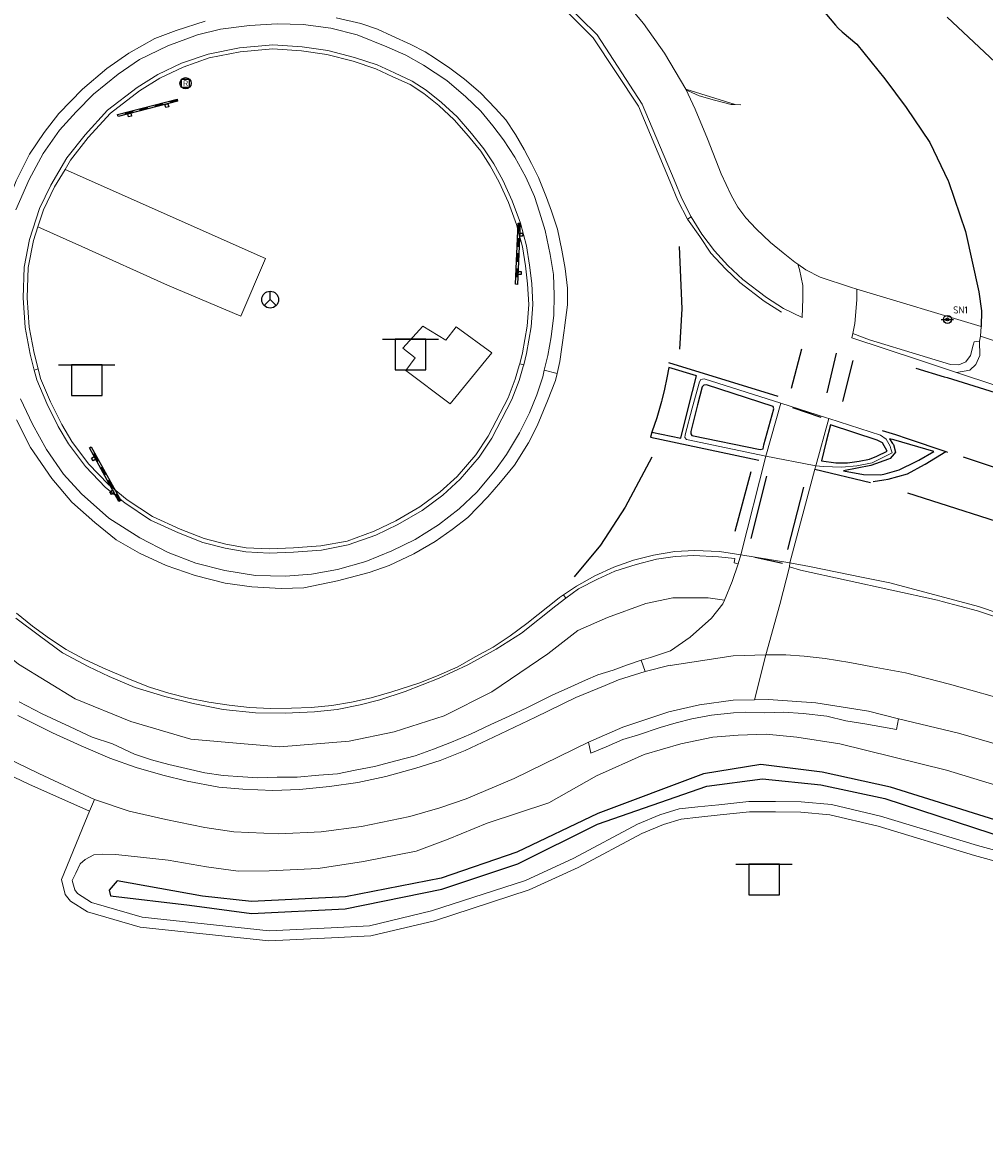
# Model space of a CAD drawing. Header units: metres. Extents: x 169249 to 194689, y 406250 to 412203.
# Tile 413 of 442: x 192797 to 192844, y 411986 to 412041. Entities that reach past the tile are written whole.
import ezdxf
from ezdxf.enums import TextEntityAlignment as Align

# ---------------------------------------------------------------- set-up
doc = ezdxf.new("R2010")
doc.units = ezdxf.units.M
doc.layers.get('0').update_dxf_attribs({"linetype": 'CONTINUOUS'})
for name, color, linetype, lineweight in [('BGT_NLCS_N264$0$B-WE-OG-TOPOGRAFIE_CULTUURSCHEIDING-G', 252, 'CONTINUOUS', 18), ('BGT_NLCS_N264$0$B-WE-OG-TOPOGRAFIE_TERREIN_GROEN-GV', 252, 'CONTINUOUS', 18), ('BGT_NLCS_N264$0$B-WE-OG-TOPOGRAFIE_WATER-GV', 252, 'CONTINUOUS', 18), ('BGT_NLCS_N264$0$B-WE-OG-TOPOGRAFIE_WEG_BERM-GV', 252, 'CONTINUOUS', 18), ('BGT_NLCS_N264$0$B-WE-OG-TOPOGRAFIE_WEG_RIJWEG-GV', 252, 'CONTINUOUS', 18), ('BGT_NLCS_N264$0$B-WE-OG-TOPOGRAFIE_WEG_RIJWIELPAD-GV', 252, 'CONTINUOUS', 18), ('BGT_NLCS_N264$0$B-WE-VW-BEWEGWIJZERING_DRAAGCONSTRUCTIE-S', 252, 'CONTINUOUS', 25), ('BGT_NLCS_N264$0$B-WE-VW-VERKEERSTEKEN_BORD-S', 252, 'CONTINUOUS', 25), ('X-XX-AL-REFERENTIE-G', 7, 'CONTINUOUS', 18)]:
    doc.layers.add(name, color=color, linetype=linetype, lineweight=lineweight)
for name, color, linetype in [('BGT_NLCS_N264$0$B-WE-OG-TOPOGRAFIE_WATER_SLOOT-GV', 252, 'CONTINUOUS'), ('BGT_NLCS_N264$0$B-WE-OG-TOPOGRAFIE_WEG_RIJWEG-G', 252, 'CONTINUOUS'), ('BGT_NLCS_N264$0$B-WE-OG-TOPOGRAFIE_WEG_VERKEERSEILAND-GV', 252, 'CONTINUOUS'), ('BGT_NLCS_N264$0$B-WE-VW-MARKERING-G', 252, 'CONTINUOUS')]:
    doc.layers.add(name, color=color, linetype=linetype)
doc.styles.add('BGT_NLCS_N264$0$NLCS-ISO', font='NLCS-ISO.ttf')

# ---------------------------------------------------------------- blocks, each defined once
blk = doc.blocks.new('BGT_NLCS_N264$0$SVW-VERKEERSTEKEN_BORD_ANWB-SO')
blk.add_line((-1.375, 0), (1.375, 0))
at = {"flags": 128}
blk.add_lwpolyline([(-0.75, 0), (-0.75, -1.5), (0.75, -1.5), (0.75, 0)], close=True, dxfattribs=at)
blk = doc.blocks.new('BGT_NLCS_N264$0$SIE-WEG_STRAATNAAMBORD_PAAL-SO')
blk.add_line((-0.3, 0), (0.3, 0))
for radius in [0.2, 0.0745]:
    blk.add_circle((0, 0), radius)
at = {"style": 'BGT_NLCS_N264$0$NLCS-ISO'}
blk.add_attdef('STRAATNAAMBORD', (0.278, 0.289), '', height=0.35, dxfattribs=at)
blk = doc.blocks.new('BGT_NLCS_N264$0$SIE-WEG_SCHRIKHEK')
for points in [[(-1.125, 0), (-1.125, 0.1), (-1.5, 0.1), (-1.5, 0)], [(-0.375, 0), (-0.375, 0.1), (-0.75, 0.1), (-0.75, 0)], [(0.375, 0.1), (0, 0.1), (0, 0), (0.375, 0)], [(1.125, 0), (1.125, 0.1), (0.75, 0.1), (0.75, 0)]]:
    blk.add_hatch(color=0).paths.add_polyline_path(points)
at = {"color": 0}
for p, q in [((-1.125, 0), (-1.125, 0.1)), ((-0.75, 0), (-0.75, 0.1)), ((-0.375, 0), (-0.375, 0.1)), ((0, 0.1), (0, 0)), ((0.375, 0.1), (0.375, 0)), ((0.75, 0.1), (0.75, 0)), ((1.125, 0.1), (1.125, 0))]:
    blk.add_line(p, q, dxfattribs=at)
at = {"flags": 128}
for points in [[(-1.5, 0.1), (1.5, 0.1), (1.5, 0), (-1.5, 0)], [(-1.0125, 0.1), (-1.0125, 0.25), (-0.8625, 0.25), (-0.8625, 0.1)], [(0.8625, 0.1), (0.8625, 0.25), (1.0125, 0.25), (1.0125, 0.1)]]:
    blk.add_lwpolyline(points, close=True, dxfattribs=at)
blk = doc.blocks.new('BGT_NLCS_N264$0$SIE-WEG_WEGWIJZER-SO')
for q in [(-0.292, -0.292), (0, 0.412), (0.292, -0.292)]:
    blk.add_line((0, 0), q)
blk.add_circle((0, 0), 0.413)
blk = doc.blocks.new('BGT_NLCS_N264$0$SIE-WEG_RECLAMEZUIL-SO')
for p, q in [((-0.194425, 0.194425), (0.194425, 0.194425)), ((-0.194425, -0.194425), (-0.194425, 0.194425)), ((0.194425, -0.194425), (0.194425, 0.194425)), ((-0.194425, -0.194425), (0.194425, -0.194425))]:
    blk.add_line(p, q)
blk.add_circle((0, 0), 0.275)
at = {"style": 'BGT_NLCS_N264$0$NLCS-ISO'}
blk.add_text('R', height=0.275, dxfattribs=at).set_placement((0, 0), align=Align.MIDDLE_CENTER)
blk = doc.blocks.new('BGT_NLCS_N264')
at = {"layer": 'BGT_NLCS_N264$0$B-WE-OG-TOPOGRAFIE_CULTUURSCHEIDING-G'}
blk.add_line((192831.809, 412037.085, 13.33), (192832.077, 412037.075, 13.323), dxfattribs=at)
blk.add_polyline3d([(192829.394, 412037.849, 13.558), (192829.495, 412037.76, 13.55), (192830.045, 412037.514, 13.512), (192830.793, 412037.299, 13.458), (192831.602, 412037.092, 13.336), (192831.809, 412037.085, 13.33)], dxfattribs=at)
at = {"layer": 'BGT_NLCS_N264$0$B-WE-OG-TOPOGRAFIE_TERREIN_GROEN-GV'}
blk.add_line((192799.984, 412001.946, 13.407), (192800.217, 412002.509, 13.436), dxfattribs=at)
for points in [[(192800.217, 412002.509, 13.436), (192797.25, 412003.83, 13.439), (192794.352, 412005.204, 13.423), (192792.131, 412006.214, 13.405), (192790.222, 412006.859, 13.391), (192788.521, 412007.262, 13.377), (192786.649, 412007.492, 13.35), (192784.693, 412007.533, 13.309), (192783.273, 412007.474, 13.228), (192781.998, 412007.342, 13.214)], [(192847.444, 411999.267, 13.202), (192843.516, 412000.34, 13.169), (192838.791, 412001.778, 13.172), (192836.429, 412002.332, 13.157), (192835.013, 412002.463, 13.163), (192833.77, 412002.475, 13.187), (192832.503, 412002.482, 13.202), (192831.06, 412002.325, 13.19), (192830.031, 412002.218, 13.202), (192829.166, 412002.123, 13.202), (192828.29, 412001.854, 13.202), (192827.234, 412001.415, 13.202), (192824.123, 411999.75, 13.202), (192821.719, 411998.654, 13.133), (192817.086, 411997.147, 13.154), (192813.984, 411996.401, 13.16), (192812.056, 411996.305, 13.136), (192808.993, 411996.157, 13.13), (192802.698, 411996.829, 13.181), (192800.109, 411997.584, 13.172), (192799.274, 411998.103, 13.214), (192799.028, 411998.437, 13.226), (192798.837, 411999.168, 13.265), (192799.984, 412001.946, 13.407)]]:
    blk.add_polyline3d(points, dxfattribs=at)
at = {"layer": 'BGT_NLCS_N264$0$B-WE-OG-TOPOGRAFIE_WATER-GV'}
for points in [[(192813.912, 411996.898, 13.16), (192816.95, 411997.628, 13.154), (192821.537, 411999.121, 13.133), (192823.901, 412000.199, 13.202), (192827.02, 412001.867, 13.202), (192828.12, 412002.325, 13.202), (192829.065, 412002.615, 13.202), (192829.978, 412002.715, 13.202), (192831.007, 412002.822, 13.19), (192832.477, 412002.982, 13.202), (192833.774, 412002.975, 13.187), (192835.038, 412002.962, 13.163), (192836.51, 412002.827, 13.157), (192838.921, 412002.261, 13.172), (192843.654, 412000.82, 13.169), (192847.598, 411999.744, 13.202), (192851.296, 411998.364, 13.157), (192856.513, 411995.973, 13.184), (192864.899, 411991.881, 13.217), (192871.866, 411987.894, 13.079), (192889.825, 411975.67, 13.064)], [(192848.028, 412002.719, 13.271), (192842.146, 412004.513, 13.328), (192836.93, 412005.797, 13.352), (192834.812, 412006.136, 13.373), (192833.316, 412006.274, 13.403), (192831.951, 412006.223, 13.406), (192830.714, 412006.131, 13.418), (192829.143, 412005.8, 13.442), (192827.344, 412005.277, 13.448), (192825.01, 412004.238, 13.463), (192822.693, 412002.918, 13.487), (192819.675, 412001.916, 13.466), (192817.758, 412001.133, 13.454), (192816.189, 412000.546, 13.454), (192813.615, 412000.038, 13.472), (192811.404, 411999.701, 13.46), (192808.996, 411999.581, 13.466), (192807.486, 411999.577, 13.475), (192805.932, 411999.775, 13.466), (192804.052, 412000.115, 13.43), (192801.505, 412000.386, 13.403), (192800.826, 412000.407, 13.4), (192800.422, 412000.376, 13.4), (192799.992, 412000.147, 13.397), (192799.749, 411999.928, 13.373), (192799.538, 411999.469, 13.331), (192799.367, 411999.116, 13.265), (192799.488, 411998.656, 13.226), (192799.62, 411998.477, 13.214), (192800.315, 411998.045, 13.172), (192802.795, 411997.321, 13.181), (192809.007, 411996.658, 13.13), (192812.032, 411996.805, 13.136), (192813.912, 411996.898, 13.16)]]:
    blk.add_polyline3d(points, dxfattribs=at)
at = {"layer": 'BGT_NLCS_N264$0$B-WE-OG-TOPOGRAFIE_WATER_SLOOT-GV'}
for points in [[(192833.065, 412004.791, 12.168), (192830.256, 412004.332, 12.164), (192825.085, 412002.392, 12.151), (192821.113, 412000.507, 12.136), (192817.423, 411999.234, 12.169), (192812.733, 411998.308, 12.144), (192808.145, 411998.08, 12.14), (192805.742, 411998.35, 12.138), (192801.571, 411999.094, 12.204), (192801.17, 411998.64, 12.204), (192801.232, 411998.371, 12.204), (192805.099, 411997.906, 12.182), (192808.136, 411997.494, 12.197), (192812.725, 411997.722, 12.192), (192817.446, 411998.69, 12.162), (192821.174, 411999.932, 12.166), (192825.07, 412001.879, 12.238), (192830.42, 412003.736, 12.221), (192833.137, 412004.085, 12.2), (192835.989, 412003.794, 12.174), (192839.121, 412003.119, 12.154), (192845.21, 412001.131, 12.12)], [(192888.288, 411978.786, 11.901), (192875.702, 411987.474, 11.951), (192869.069, 411991.401, 11.998), (192861.763, 411995.195, 12.034), (192855.927, 411997.973, 12.063), (192850.972, 411999.979, 12.12), (192845.596, 412001.736, 12.126), (192839.408, 412003.684, 12.167), (192836.064, 412004.41, 12.168), (192833.065, 412004.791, 12.168)]]:
    blk.add_polyline3d(points, dxfattribs=at)
at = {"layer": 'BGT_NLCS_N264$0$B-WE-OG-TOPOGRAFIE_WEG_BERM-GV'}
for p, q in [((192829.394, 412037.849, 13.558), (192831.809, 412037.085, 1.549)), ((192829.464, 412031.475, 13.58), (192829.646, 412031.6, 13.703)), ((192837.757, 412028.053, 13.394), (192843.837, 412026.227, 13.399)), ((192797.506, 412024.096, 14.03), (192797.698, 412024.151, 14.13)), ((192821.26, 412024.402, 14.06), (192821.454, 412024.352, 13.96)), ((192822.465, 412024.092, 13.811), (192823.088, 412023.932, 13.639)), ((192823.513, 412012.925, 13.676), (192823.406, 412013.099, 13.594))]:
    blk.add_line(p, q, dxfattribs=at)
for points in [[(192814.137, 412047.553, 13.747), (192814.571, 412047.283, 13.736), (192815.493, 412046.869, 13.734), (192819.219, 412045.245, 13.715), (192822.549, 412042.97, 13.737), (192825.053, 412040.493, 13.739), (192827.244, 412037.112, 13.705), (192828.818, 412033.396, 13.73), (192829.196, 412032.488, 13.71), (192829.646, 412031.6, 13.703)], [(192829.394, 412037.849, 13.558), (192828.345, 412039.606, 13.697), (192827.312, 412041.051, 13.712), (192826.005, 412042.623, 13.736), (192825.53, 412043.189, 13.733), (192823.313, 412045.179, 13.733), (192822.653, 412045.705, 13.748), (192820.935, 412046.822, 13.659)], [(192799.015, 412033.917, 14.135), (192799.274, 412034.365, 14.084), (192800.15, 412035.483, 14.077), (192801.232, 412036.66, 14.069), (192802.662, 412037.766, 14.06), (192803.655, 412038.376, 14.06), (192804.791, 412038.923, 14.056), (192806.071, 412039.368, 14.059), (192807.579, 412039.673, 14.062), (192809.188, 412039.807, 14.053), (192810.591, 412039.718, 14.057), (192811.826, 412039.536, 14.06), (192813.115, 412039.205, 14.069), (192814.215, 412038.839, 14.059), (192815.058, 412038.451, 14.062), (192815.907, 412038.062, 14.018), (192816.569, 412037.631, 14.023), (192817.301, 412037.035, 14.049), (192818.05, 412036.347, 14.053), (192818.751, 412035.545, 14.064), (192819.351, 412034.8, 14.07), (192819.82, 412034.088, 14.073), (192820.257, 412033.291, 14.092), (192820.704, 412032.295, 14.091), (192821.104, 412031.22, 14.102), (192821.396, 412030.13, 14.106), (192821.545, 412029.203, 14.106), (192821.648, 412028.322, 14.1), (192821.699, 412027.311, 14.095), (192821.623, 412026.235, 14.091), (192821.395, 412024.942, 14.081), (192821.26, 412024.402, 14.06)], [(192834.861, 412029.284, 13.5), (192834.726, 412029.377, 13.545), (192834.152, 412029.831, 13.613), (192833.527, 412030.331, 13.628), (192832.831, 412030.998, 13.649), (192832.324, 412031.538, 13.673), (192831.938, 412032.07, 13.688), (192831.603, 412032.649, 13.682), (192831.111, 412033.69, 13.685), (192830.45, 412035.411, 13.697), (192829.84, 412036.855, 13.697), (192829.394, 412037.849, 13.558)], [(192797.687, 412031.11, 14.109), (192797.955, 412031.93, 14.095), (192798.501, 412033.054, 14.092), (192799.015, 412033.917, 14.135)], [(192799.015, 412033.917, 14.135), (192808.816, 412029.557, 14.718), (192807.611, 412026.733, 14.657), (192804.029, 412028.257, 14.488), (192799.83, 412030.136, 14.266), (192797.687, 412031.11, 14.109)], [(192797.698, 412024.151, 14.13), (192797.501, 412024.915, 14.129), (192797.255, 412026.199, 14.129), (192797.164, 412027.63, 14.099), (192797.209, 412029.112, 14.099), (192797.47, 412030.429, 14.097), (192797.687, 412031.11, 14.109)], [(192829.646, 412031.6, 13.703), (192830.165, 412030.738, 13.694), (192830.784, 412029.933, 13.689), (192831.441, 412029.208, 13.676), (192832.183, 412028.528, 13.634), (192833.332, 412027.641, 13.598), (192834.167, 412027.104, 13.571), (192835.084, 412026.672, 13.521)], [(192819.9, 412024.939, 14.163), (192818.145, 412026.214, 14.624), (192817.65, 412025.553, 14.679), (192816.52, 412026.249, 14.682), (192815.544, 412025.163, 14.696), (192816.141, 412024.697, 14.695), (192815.69, 412024.075, 14.697), (192817.859, 412022.434, 14.172), (192819.9, 412024.939, 14.163)], [(192843.764, 412025.502, 13.405), (192843.494, 412025.474, 13.496), (192843.449, 412025.31, 13.526), (192843.321, 412024.802, 13.539), (192843.082, 412024.489, 13.552), (192842.745, 412024.356, 13.558), (192842.344, 412024.363, 13.557), (192840.845, 412024.82, 13.55), (192838.381, 412025.571, 13.54), (192837.556, 412025.891, 13.514)], [(192797.698, 412024.151, 14.13), (192797.82, 412023.679, 14.13), (192798.302, 412022.544, 14.129), (192798.85, 412021.423, 14.126), (192799.353, 412020.602, 14.12), (192800.162, 412019.51, 14.115), (192801.136, 412018.497, 14.111), (192802.058, 412017.75, 14.107), (192803.29, 412016.93, 14.096), (192804.64, 412016.309, 14.081), (192805.816, 412015.846, 14.073), (192806.889, 412015.574, 14.069), (192807.882, 412015.402, 14.065), (192809.005, 412015.338, 14.063), (192810.186, 412015.388, 14.06), (192811.531, 412015.486, 14.056), (192812.818, 412015.728, 14.061), (192814.139, 412016.207, 14.069), (192815.204, 412016.71, 14.069), (192816.381, 412017.394, 14.072), (192817.364, 412018.127, 14.088), (192818.197, 412018.887, 14.079), (192819.111, 412019.952, 14.071), (192819.725, 412020.866, 14.023), (192820.7, 412022.732, 14.013), (192821.045, 412023.651, 14.016), (192821.241, 412024.323, 14.057), (192821.26, 412024.402, 14.06)], [(192823.513, 412012.925, 13.676), (192823.028, 412012.559, 13.683), (192821.341, 412011.225, 13.71), (192820.112, 412010.443, 13.692), (192818.73, 412009.67, 13.692), (192817.325, 412009.019, 13.693), (192815.658, 412008.371, 13.694), (192814.416, 412007.956, 13.697), (192813.46, 412007.717, 13.71), (192812.332, 412007.477, 13.71), (192811.223, 412007.366, 13.709), (192809.785, 412007.305, 13.708), (192808.336, 412007.314, 13.729), (192806.758, 412007.487, 13.724), (192805.286, 412007.779, 13.729), (192803.897, 412008.127, 13.727), (192802.452, 412008.554, 13.727), (192801.167, 412009.093, 13.726), (192800.148, 412009.587, 13.725), (192798.882, 412010.254, 13.723), (192797.761, 412011.085, 13.716), (192796.604, 412011.956, 13.722)], [(192831.942, 412014.616, 13.482), (192831.758, 412014.665, 13.448), (192831.785, 412014.88, 13.494), (192830.99, 412014.951, 13.549), (192829.768, 412015.018, 13.565), (192828.86, 412014.967, 13.574), (192827.95, 412014.835, 13.599), (192826.961, 412014.574, 13.625), (192825.912, 412014.253, 13.652), (192825.06, 412013.866, 13.666), (192824.13, 412013.391, 13.668), (192823.513, 412012.925, 13.676)], [(192855.958, 412007.978, 13.599), (192851.647, 412009.625, 13.593), (192843.663, 412012.316, 13.578), (192841.925, 412012.767, 13.551), (192841.706, 412012.83, 13.555), (192835.005, 412014.302, 13.517), (192834.465, 412014.457, 13.414)], [(192831.282, 412012.839, 13.503), (192830.487, 412012.953, 13.526), (192828.755, 412012.946, 13.581), (192827.436, 412012.67, 13.62), (192825.553, 412011.986, 13.636), (192824.105, 412011.348, 13.658), (192822.629, 412010.214, 13.673), (192819.896, 412008.348, 13.695), (192817.557, 412007.171, 13.716), (192815.125, 412006.394, 13.665), (192812.913, 412005.928, 13.655), (192809.52, 412005.655, 13.657), (192807.785, 412005.797, 13.651), (192805.164, 412006.033, 13.639), (192802.229, 412006.895, 13.654), (192799.503, 412007.998, 13.654), (192796.731, 412009.695, 13.653), (192794.62, 412011.421, 13.645), (192792.676, 412012.481, 13.684), (192791.151, 412013.221, 13.731), (192789.54, 412013.705, 13.643), (192787.828, 412013.609, 13.587), (192787.504, 412013.589, 13.408)], [(192827.199, 412009.896, 13.49), (192826.491, 412009.659, 13.494), (192825.839, 412009.401, 13.498), (192825.088, 412009.177, 13.504), (192824.487, 412008.924, 13.507), (192823.762, 412008.585, 13.522), (192822.852, 412008.186, 13.52), (192821.639, 412007.584, 13.515), (192820.745, 412007.164, 13.521), (192819.841, 412006.744, 13.531), (192818.852, 412006.275, 13.518), (192817.931, 412005.883, 13.518), (192817.039, 412005.546, 13.527), (192816.148, 412005.215, 13.513), (192815.201, 412004.966, 13.53), (192814.161, 412004.692, 13.52), (192813.207, 412004.509, 13.509), (192812.347, 412004.336, 13.512), (192811.426, 412004.261, 13.512), (192810.376, 412004.178, 13.512), (192809.398, 412004.169, 13.511), (192808.441, 412004.138, 13.515), (192807.706, 412004.19, 13.51), (192806.746, 412004.26, 13.513), (192805.86, 412004.386, 13.513), (192804.938, 412004.599, 13.506), (192804.1, 412004.798, 13.507), (192803.237, 412005.017, 13.511), (192802.414, 412005.295, 13.511), (192801.329, 412005.807, 13.51), (192800.346, 412006.136, 13.512), (192799.269, 412006.636, 13.511), (192797.896, 412007.263, 13.507), (192796.765, 412007.858, 13.493)], [(192839.786, 412007.032, 13.306), (192839.698, 412006.508, 13.309), (192838.151, 412006.786, 13.336), (192837.217, 412006.927, 13.331), (192836.284, 412007.163, 13.344), (192835.129, 412007.279, 13.362), (192834.175, 412007.35, 13.379), (192833.256, 412007.315, 13.385), (192832.316, 412007.348, 13.404), (192831.715, 412007.326, 13.412), (192830.65, 412007.199, 13.428), (192829.685, 412007.02, 13.442), (192828.913, 412006.838, 13.444), (192828.139, 412006.608, 13.453), (192827.069, 412006.248, 13.461), (192826.307, 412006.009, 13.475), (192825.493, 412005.657, 13.472), (192824.742, 412005.345, 13.468), (192824.628, 412005.889, 13.389)]]:
    blk.add_polyline3d(points, dxfattribs=at)
at = {"layer": 'BGT_NLCS_N264$0$B-WE-OG-TOPOGRAFIE_WEG_RIJWEG-G'}
blk.add_polyline3d([(192819.421, 412058.107, 13.23), (192819.572, 412057.965, 13.231), (192824.673, 412053.154, 13.255), (192827.633, 412050.527, 13.251), (192829.236, 412049.052, 13.256), (192831.28, 412047.19, 13.258), (192835.028, 412042.969, 13.251), (192835.221, 412042.751, 13.251), (192836.713, 412040.976, 13.245), (192836.719, 412040.969, 13.245), (192836.838, 412040.827, 13.245), (192837.045, 412040.648, 13.248), (192837.752, 412040.036, 13.259), (192839.129, 412038.341, 13.274), (192840.164, 412036.939, 13.287), (192841.332, 412035.228, 13.307), (192842.222, 412033.358, 13.335), (192842.241, 412033.318, 13.336), (192843.075, 412030.88, 13.351), (192843.724, 412027.925, 13.391), (192843.859, 412026.985, 13.399), (192843.837, 412026.227, 13.399)], dxfattribs=at)
at = {"layer": 'BGT_NLCS_N264$0$B-WE-OG-TOPOGRAFIE_WEG_RIJWEG-GV'}
for p, q in [((192843.837, 412026.227, 13.399), (192843.798, 412025.754, 13.402)), ((192843.798, 412025.754, 13.402), (192843.764, 412025.502, 13.405)), ((192843.798, 412025.754, 13.402), (192847.093, 412024.623, 13.43)), ((192797.63, 412023.614, 14.03), (192797.506, 412024.096, 14.03)), ((192832.081, 412015.051, 13.477), (192833.298, 412019.875, 13.57))]:
    blk.add_line(p, q, dxfattribs=at)
for points in [[(192829.464, 412031.475, 13.58), (192828.997, 412032.387, 13.596), (192828.626, 412033.298, 13.607), (192827.075, 412037.01, 13.616), (192824.852, 412040.354, 13.615), (192822.405, 412042.804, 13.622), (192819.112, 412045.063, 13.607), (192815.423, 412046.671, 13.625), (192814.485, 412047.059, 13.626), (192813.98, 412047.326, 13.625)], [(192795.917, 412023.637, 13.677), (192795.661, 412024.58, 13.675), (192795.396, 412026.025, 13.68), (192795.324, 412027.451, 13.673), (192795.402, 412028.858, 13.663), (192795.616, 412030.307, 13.656), (192795.93, 412031.574, 13.644), (192796.625, 412033.348, 13.651), (192797.281, 412034.665, 13.654), (192797.989, 412035.715, 13.658), (192798.705, 412036.645, 13.66), (192799.872, 412037.846, 13.645), (192801.058, 412038.845, 13.649), (192802.142, 412039.604, 13.652), (192803.405, 412040.324, 13.629), (192804.446, 412040.715, 13.625), (192805.871, 412041.167, 13.637)], [(192812.272, 412041.335, 13.627), (192813.485, 412041.055, 13.611), (192814.298, 412040.78, 13.637), (192814.996, 412040.453, 13.651), (192815.927, 412040.021, 13.635), (192816.63, 412039.67, 13.643), (192817.14, 412039.342, 13.645), (192817.848, 412038.87, 13.642), (192818.551, 412038.333, 13.638), (192819.335, 412037.658, 13.635), (192820.074, 412036.894, 13.631)], [(192822.95, 412027.763, 13.806), (192822.921, 412028.764, 13.81), (192822.746, 412029.753, 13.811), (192822.502, 412030.919, 13.815), (192822.23, 412031.821, 13.811), (192821.986, 412032.596, 13.799), (192821.56, 412033.529, 13.799), (192821.025, 412034.516, 13.798), (192820.467, 412035.364, 13.791), (192819.945, 412036.039, 13.787), (192819.352, 412036.76, 13.783), (192818.632, 412037.473, 13.784), (192817.698, 412038.259, 13.782), (192816.556, 412039.015, 13.783), (192815.683, 412039.512, 13.78), (192814.764, 412039.92, 13.777), (192813.309, 412040.505, 13.78), (192812.013, 412040.833, 13.77), (192810.663, 412041.009, 13.774), (192809.4, 412041.042, 13.78), (192808.041, 412040.949, 13.782), (192806.626, 412040.773, 13.787), (192805.492, 412040.503, 13.796), (192804.049, 412039.954, 13.796), (192802.656, 412039.286, 13.8), (192801.614, 412038.583, 13.805), (192800.41, 412037.598, 13.8), (192799.565, 412036.732, 13.806), (192798.744, 412035.838, 13.812), (192797.942, 412034.7, 13.82), (192797.266, 412033.422, 13.822), (192796.601, 412031.935, 13.823)], [(192797.506, 412024.096, 14.03), (192797.306, 412024.871, 14.029), (192797.056, 412026.174, 14.029), (192796.963, 412027.627, 13.999), (192797.01, 412029.134, 13.999), (192797.277, 412030.479, 13.997), (192797.768, 412032.004, 13.995), (192798.324, 412033.148, 13.992), (192799.108, 412034.478, 13.984), (192799.998, 412035.612, 13.977), (192801.096, 412036.808, 13.969), (192802.548, 412037.93, 13.96), (192803.559, 412038.552, 13.96), (192804.714, 412039.108, 13.956), (192806.018, 412039.561, 13.959), (192807.551, 412039.872, 13.962), (192809.186, 412040.008, 13.953), (192810.612, 412039.917, 13.957), (192811.866, 412039.732, 13.96), (192813.171, 412039.397, 13.969), (192814.288, 412039.025, 13.959), (192815.142, 412038.633, 13.962), (192816.004, 412038.238, 13.918), (192816.687, 412037.793, 13.923), (192817.432, 412037.187, 13.949), (192818.193, 412036.487, 13.953), (192818.905, 412035.673, 13.964), (192819.513, 412034.918, 13.97), (192819.992, 412034.191, 13.973), (192820.436, 412033.38, 13.992), (192820.889, 412032.371, 13.991), (192821.294, 412031.281, 14.002), (192821.591, 412030.172, 14.006), (192821.743, 412029.231, 14.006), (192821.847, 412028.338, 14), (192821.899, 412027.309, 13.995), (192821.822, 412026.21, 13.991), (192821.59, 412024.9, 13.981), (192821.454, 412024.352, 13.96)], [(192820.074, 412036.894, 13.631), (192820.582, 412036.334, 13.628), (192821.055, 412035.618, 13.62), (192821.481, 412034.894, 13.641), (192821.842, 412034.197, 13.643), (192822.176, 412033.514, 13.637), (192822.576, 412032.541, 13.649), (192822.821, 412031.877, 13.656), (192823.114, 412030.996, 13.669), (192823.327, 412029.958, 13.663), (192823.49, 412029.064, 13.673), (192823.606, 412028.106, 13.668), (192823.603, 412027.289, 13.669), (192823.456, 412026.161, 13.656), (192823.438, 412026.035, 13.601), (192823.222, 412024.512, 13.643), (192823.088, 412023.932, 13.639)], [(192834.074, 412026.933, 13.468), (192833.215, 412027.465, 13.484), (192832.038, 412028.379, 13.514), (192831.325, 412029.042, 13.545), (192830.606, 412029.813, 13.562), (192830.078, 412030.63, 13.567), (192829.464, 412031.475, 13.58)], [(192822.465, 412024.092, 13.811), (192822.642, 412024.801, 13.807), (192822.805, 412025.727, 13.805), (192822.935, 412026.78, 13.805), (192822.95, 412027.763, 13.806)], [(192842.633, 412023.976, 13.44), (192840.775, 412024.594, 13.516), (192837.503, 412025.679, 13.445)], [(192843.764, 412025.502, 13.405), (192843.778, 412024.811, 13.41), (192843.577, 412024.36, 13.426), (192843.279, 412024.094, 13.426), (192842.633, 412023.976, 13.44)], [(192823.088, 412023.932, 13.639), (192823.006, 412023.582, 13.637), (192822.626, 412022.59, 13.645), (192822.122, 412021.368, 13.64), (192821.689, 412020.535, 13.633), (192821.001, 412019.437, 13.641), (192820.318, 412018.609, 13.645), (192819.704, 412017.893, 13.652), (192818.726, 412016.878, 13.657), (192817.952, 412016.296, 13.652), (192817.12, 412015.703, 13.645), (192816.075, 412015.107, 13.651), (192814.876, 412014.535, 13.648), (192813.899, 412014.181, 13.634), (192812.337, 412013.773, 13.626), (192810.69, 412013.437, 13.623), (192809.585, 412013.4, 13.628), (192808.148, 412013.481, 13.64), (192806.845, 412013.668, 13.641), (192805.388, 412014.035, 13.635), (192803.96, 412014.533, 13.633), (192802.651, 412015.139, 13.634), (192801.52, 412015.788, 13.643), (192800.464, 412016.633, 13.667), (192799.349, 412017.622, 13.671), (192798.367, 412018.788, 13.682), (192797.326, 412020.308, 13.686), (192796.636, 412021.656, 13.683)], [(192796.83, 412022.688, 13.844), (192797.414, 412021.439, 13.85), (192798.112, 412020.2, 13.85), (192798.939, 412019.001, 13.846), (192799.822, 412018.036, 13.84), (192801.161, 412016.839, 13.827), (192802.675, 412015.883, 13.819), (192804.06, 412015.172, 13.829), (192805.421, 412014.65, 13.818), (192806.829, 412014.283, 13.807), (192808.337, 412014.038, 13.802), (192809.793, 412014.005, 13.787), (192811.066, 412014.112, 13.771), (192812.348, 412014.336, 13.758), (192813.726, 412014.72, 13.771), (192815.008, 412015.244, 13.78), (192816.148, 412015.795, 13.782), (192817.283, 412016.524, 13.782), (192818.293, 412017.304, 13.798), (192819.165, 412018.122, 13.798), (192820.073, 412019.214, 13.796), (192820.617, 412019.955, 13.791), (192821.257, 412021.022, 13.789), (192821.739, 412022.003, 13.799), (192822.092, 412022.887, 13.813), (192822.384, 412023.769, 13.813), (192822.465, 412024.092, 13.811)], [(192821.454, 412024.352, 13.96), (192821.434, 412024.271, 13.957), (192821.234, 412023.588, 13.916), (192820.883, 412022.65, 13.913), (192819.897, 412020.763, 13.923), (192819.271, 412019.831, 13.971), (192818.341, 412018.747, 13.979), (192817.491, 412017.973, 13.988), (192816.491, 412017.227, 13.972), (192815.297, 412016.532, 13.969), (192814.216, 412016.022, 13.969), (192812.871, 412015.535, 13.961), (192811.557, 412015.287, 13.956), (192810.198, 412015.188, 13.96), (192809.004, 412015.138, 13.963), (192807.859, 412015.203, 13.965), (192806.847, 412015.378, 13.969), (192805.754, 412015.656, 13.973), (192804.561, 412016.125, 13.981), (192803.192, 412016.754, 13.996), (192801.939, 412017.589, 14.007), (192801, 412018.35, 14.011), (192800.008, 412019.381, 14.015), (192799.187, 412020.49, 14.02), (192798.675, 412021.327, 14.026), (192798.12, 412022.461, 14.029), (192797.63, 412023.614, 14.03)], [(192852.576, 412022.741, 13.408), (192852.814, 412022.385, 13.41), (192853.347, 412021.643, 13.42), (192854.003, 412020.916, 13.421), (192854.39, 412020.571, 13.421), (192855.003, 412020.131, 13.421), (192855.829, 412019.631, 13.419), (192855.677, 412019.181, 13.476), (192850.691, 412021.248, 13.465), (192846.434, 412022.715, 13.443), (192842.633, 412023.976, 13.44)], [(192833.298, 412019.875, 13.57), (192829.417, 412020.69, 13.546), (192829.341, 412020.788, 13.561), (192829.349, 412020.932, 13.561), (192829.702, 412022.233, 13.555), (192830.051, 412023.517, 13.548), (192830.127, 412023.636, 13.546), (192830.279, 412023.659, 13.541), (192834.041, 412022.481, 13.555)], [(192836.387, 412021.716, 13.5), (192838.905, 412020.908, 13.517), (192839.194, 412020.706, 13.521), (192839.39, 412020.367, 13.524), (192839.424, 412020.24, 13.525), (192839.478, 412020.039, 13.527), (192839.351, 412019.975, 13.527), (192838.503, 412019.55, 13.523), (192837.757, 412019.408, 13.507), (192837.02, 412019.349, 13.501), (192836.101, 412019.367, 13.508), (192835.748, 412019.413, 13.508)], [(192796.641, 412012.192, 13.596), (192797.415, 412011.568, 13.59), (192798.253, 412010.959, 13.597), (192799.075, 412010.42, 13.593), (192799.953, 412009.948, 13.599), (192800.867, 412009.514, 13.605), (192802.193, 412008.949, 13.584), (192803.144, 412008.58, 13.609), (192804.087, 412008.275, 13.616), (192805.051, 412008.03, 13.613), (192806.042, 412007.836, 13.607), (192807.039, 412007.691, 13.611), (192808.04, 412007.582, 13.611), (192809.06, 412007.534, 13.614), (192810.09, 412007.548, 13.607), (192811.06, 412007.578, 13.602), (192812.071, 412007.685, 13.609), (192813.037, 412007.835, 13.601), (192814, 412008.058, 13.618), (192814.999, 412008.344, 13.613), (192816.379, 412008.789, 13.593), (192817.299, 412009.156, 13.603), (192818.237, 412009.575, 13.612), (192819.089, 412010.053, 13.613), (192819.962, 412010.539, 13.614), (192820.801, 412011.089, 13.605), (192821.611, 412011.687, 13.601), (192823.187, 412012.948, 13.591), (192823.2, 412012.961, 13.596), (192823.406, 412013.099, 13.594)], [(192823.406, 412013.099, 13.594), (192824.038, 412013.523, 13.587), (192824.941, 412014.024, 13.572), (192825.862, 412014.448, 13.559), (192826.826, 412014.791, 13.546), (192827.811, 412015.03, 13.526), (192828.85, 412015.212, 13.508), (192829.824, 412015.261, 13.488), (192831.029, 412015.213, 13.478), (192832.081, 412015.051, 13.477)], [(192834.483, 412014.664, 13.47), (192835.44, 412014.478, 13.517), (192838.057, 412013.946, 13.498), (192839.364, 412013.681, 13.488), (192843.709, 412012.526, 13.454), (192851.697, 412009.821, 13.479), (192856.051, 412008.206, 13.49)]]:
    blk.add_polyline3d(points, dxfattribs=at)
at = {"layer": 'BGT_NLCS_N264$0$B-WE-OG-TOPOGRAFIE_WEG_RIJWIELPAD-GV'}
for p, q in [((192837.503, 412025.679, 13.445), (192837.556, 412025.891, 13.514)), ((192834.041, 412022.481, 13.555), (192833.298, 412019.875, 13.57)), ((192835.748, 412019.413, 13.508), (192836.387, 412021.716, 13.5)), ((192834.483, 412014.664, 13.47), (192835.702, 412019.24, 13.507)), ((192835.702, 412019.24, 13.507), (192835.748, 412019.413, 13.508)), ((192832.081, 412015.051, 13.477), (192831.942, 412014.616, 13.482)), ((192832.785, 412014.938, 13.475), (192832.081, 412015.051, 13.477)), ((192834.483, 412014.664, 13.47), (192832.785, 412014.938, 13.475)), ((192834.465, 412014.457, 13.414), (192834.483, 412014.664, 13.47)), ((192832.75, 412007.962, 13.322), (192833.31, 412010.155, 13.35)), ((192827.199, 412009.896, 13.49), (192827.393, 412009.349, 13.451)), ((192800.217, 412002.509, 13.436), (192800.45, 412003.082, 13.414))]:
    blk.add_line(p, q, dxfattribs=at)
for points in [[(192837.757, 412028.053, 13.394), (192837.453, 412028.153, 13.549), (192835.959, 412028.647, 13.559), (192835.26, 412029.007, 13.592), (192834.861, 412029.284, 13.5)], [(192834.861, 412029.284, 13.5), (192834.946, 412029.021, 13.503), (192835.113, 412028.228, 13.499), (192835.107, 412027.594, 13.484), (192835.084, 412026.672, 13.521)], [(192837.556, 412025.891, 13.514), (192837.65, 412026.381, 13.403), (192837.757, 412027.533, 13.395), (192837.757, 412028.053, 13.394)], [(192836.387, 412021.716, 13.5), (192836.268, 412021.754, 13.499), (192834.041, 412022.481, 13.555)], [(192835.748, 412019.413, 13.508), (192835.66, 412019.425, 13.508), (192833.298, 412019.875, 13.57)], [(192831.942, 412014.616, 13.482), (192831.662, 412013.739, 13.492), (192831.282, 412012.839, 13.503)], [(192833.31, 412010.155, 13.35), (192833.988, 412012.626, 13.376), (192834.465, 412014.457, 13.414)], [(192831.282, 412012.839, 13.503), (192831.203, 412012.651, 13.506), (192830.643, 412011.952, 13.482), (192829.601, 412011.016, 13.483), (192828.637, 412010.359, 13.484), (192827.663, 412010.03, 13.46), (192827.199, 412009.896, 13.49)], [(192833.31, 412010.155, 13.35), (192831.701, 412010.109, 13.406), (192828.624, 412009.639, 13.44), (192828.617, 412009.658, 13.437), (192827.393, 412009.349, 13.451)], [(192882.441, 411989.456, 13.265), (192878.625, 411992.031, 13.229), (192874.786, 411994.47, 13.228), (192871.043, 411996.744, 13.179), (192867.759, 411998.631, 13.179), (192863.407, 412000.805, 13.18), (192859.388, 412002.697, 13.167), (192856.491, 412003.927, 13.178), (192854.582, 412004.672, 13.196), (192853.096, 412005.252, 13.21), (192849.442, 412006.591, 13.223), (192845.541, 412007.801, 13.249), (192842.294, 412008.718, 13.284), (192840.137, 412009.275, 13.302), (192838.514, 412009.567, 13.32), (192837.405, 412009.788, 13.322), (192836.202, 412009.981, 13.334), (192835.182, 412010.095, 13.343), (192834.275, 412010.154, 13.352), (192833.31, 412010.155, 13.35)], [(192827.393, 412009.349, 13.451), (192826.093, 412008.929, 13.459), (192825.441, 412008.664, 13.465), (192824.002, 412008.065, 13.461), (192822.026, 412007.114, 13.466), (192819.981, 412006.13, 13.462), (192818.597, 412005.481, 13.455), (192817.368, 412004.983, 13.455), (192816.177, 412004.619, 13.451), (192814.708, 412004.206, 13.451), (192813.343, 412003.904, 13.447), (192811.953, 412003.712, 13.429), (192810.48, 412003.567, 13.432), (192809.187, 412003.52, 13.434), (192807.709, 412003.589, 13.436), (192806.533, 412003.681, 13.439), (192804.993, 412003.971, 13.452), (192803.805, 412004.266, 13.46), (192802.493, 412004.648, 13.458), (192801.213, 412005.104, 13.456), (192799.799, 412005.701, 13.464), (192798.401, 412006.334, 13.467), (192796.703, 412007.193, 13.448)], [(192787.556, 412008.14, 13.346), (192788.544, 412008.004, 13.361), (192789.483, 412007.822, 13.371), (192791.554, 412007.226, 13.384), (192793.249, 412006.526, 13.409), (192797.73, 412004.343, 13.432), (192800.45, 412003.082, 13.414)], [(192824.628, 412005.889, 13.389), (192826.298, 412006.618, 13.469), (192828.559, 412007.371, 13.36), (192830.053, 412007.706, 13.352), (192831.701, 412007.94, 13.336), (192832.75, 412007.962, 13.322)], [(192832.75, 412007.962, 13.322), (192833.427, 412007.975, 13.313), (192835.75, 412007.815, 13.29), (192838.324, 412007.401, 13.267), (192839.786, 412007.032, 13.306)], [(192839.786, 412007.032, 13.306), (192842.737, 412006.326, 13.226), (192847.505, 412004.938, 13.202), (192852.019, 412003.386, 13.158), (192853.808, 412002.659, 13.145), (192855.363, 412002.027, 13.134), (192859.103, 412000.423, 13.136), (192862.879, 411998.659, 13.142), (192865.74, 411997.204, 13.142), (192867.744, 411996.168, 13.142), (192871.492, 411993.969, 13.151), (192875.157, 411991.673, 13.183), (192880.343, 411988.317, 13.194), (192884.066, 411985.756, 13.249), (192885.603, 411984.684, 13.337), (192892.125, 411979.888, 13.294), (192893.682, 411978.753, 13.378)], [(192800.45, 412003.082, 13.414), (192802.155, 412002.507, 13.43), (192803.942, 412002.105, 13.415), (192805.859, 412001.703, 13.412), (192807.274, 412001.5, 13.401), (192809.469, 412001.406, 13.417), (192811.548, 412001.489, 13.412), (192813.527, 412001.749, 13.414), (192815.88, 412002.244, 13.409), (192817.35, 412002.673, 13.407), (192818.64, 412003.108, 13.399), (192820.996, 412004.104, 13.398), (192824.628, 412005.889, 13.389)]]:
    blk.add_polyline3d(points, dxfattribs=at)
at = {"layer": 'BGT_NLCS_N264$0$B-WE-OG-TOPOGRAFIE_WEG_VERKEERSEILAND-GV'}
for points in [[(192830.191, 412023.273, 13.716), (192829.967, 412022.394, 13.714), (192829.635, 412021.091, 13.712), (192829.632, 412020.966, 13.702), (192829.69, 412020.894, 13.698), (192833.033, 412020.2, 13.683), (192833.165, 412020.24, 13.691), (192833.21, 412020.432, 13.691), (192833.692, 412022.203, 13.696), (192833.654, 412022.311, 13.695), (192830.394, 412023.379, 13.715), (192830.273, 412023.357, 13.717), (192830.191, 412023.273, 13.716)], [(192836.463, 412021.406, 13.665), (192836.259, 412020.603, 13.671), (192836.019, 412019.658, 13.678), (192836.733, 412019.551, 13.686), (192837.299, 412019.548, 13.696), (192837.875, 412019.629, 13.708), (192838.374, 412019.728, 13.7), (192838.741, 412019.877, 13.688), (192839.238, 412020.129, 13.681), (192839.008, 412020.529, 13.695), (192838.748, 412020.668, 13.69), (192836.463, 412021.406, 13.665)]]:
    blk.add_polyline3d(points, dxfattribs=at)
at = {"layer": 'BGT_NLCS_N264$0$B-WE-VW-MARKERING-G', "linetype": 'Continuous'}
for p, q in [((192834.558, 412023.213, 13.538), (192835.065, 412025.136, 13.493)), ((192836.741, 412024.927, 13.493), (192836.291, 412022.974, 13.527)), ((192837.064, 412022.554, 13.532), (192837.574, 412024.569, 13.491)), ((192834.601, 412022.26, 13.537), (192835.989, 412021.794, 13.53)), ((192832.571, 412019.112, 13.556), (192831.786, 412016.198, 13.505)), ((192832.581, 412015.854, 13.507), (192833.351, 412018.906, 13.547)), ((192834.384, 412015.306, 13.499), (192835.155, 412018.362, 13.543)), ((192832.76, 412014.943, 13.464), (192832.785, 412014.938, 13.464)), ((192832.785, 412014.938, 13.464), (192834.116, 412014.65, 13.461))]:
    blk.add_line(p, q, dxfattribs=at)
at = {"layer": 'BGT_NLCS_N264$0$B-WE-VW-MARKERING-G'}
for p, q in [((192833.905, 412022.798, 13.554), (192828.555, 412024.452, 13.601)), ((192842.11, 412020.111, 13.561), (192842.191, 412020.084, 13.561)), ((192835.68, 412019.245, 13.585), (192835.702, 412019.24, 13.585)), ((192835.702, 412019.24, 13.585), (192838.417, 412018.584, 13.564))]:
    blk.add_line(p, q, dxfattribs=at)
for points in [[(192849.586, 412034.515, 13.222), (192848.969, 412035.073, 13.222), (192846.604, 412037.212, 13.223), (192842.181, 412041.361, 13.204)], [(192829.526, 412022.279, 13.549), (192829.914, 412023.805, 13.537), (192828.553, 412024.227, 13.564), (192828.457, 412023.72, 13.572), (192828.341, 412023.155, 13.576), (192828.215, 412022.615, 13.577), (192828.201, 412022.554, 13.577), (192827.963, 412021.757, 13.577), (192827.73, 412021.055, 13.586)], [(192840.649, 412024.19, 13.455), (192842.027, 412023.771, 13.467), (192842.181, 412023.724, 13.468), (192844.531, 412023.001, 13.479)], [(192827.73, 412021.055, 13.586), (192829.139, 412020.761, 13.561), (192829.526, 412022.279, 13.549)], [(192839.001, 412021.143, 13.515), (192839.64, 412020.936, 13.55), (192840.224, 412020.747, 13.582), (192842.11, 412020.111, 13.561)], [(192827.73, 412021.055, 13.586), (192827.665, 412020.807, 13.598), (192832.955, 412019.679, 13.555)], [(192840.793, 412019.683, 13.582), (192841.526, 412020.116, 13.575), (192839.559, 412020.673, 13.581), (192839.357, 412020.73, 13.581), (192839.507, 412020.508, 13.589), (192839.55, 412020.445, 13.592), (192839.646, 412020.079, 13.597), (192839.582, 412020.002, 13.594), (192839.394, 412019.772, 13.584), (192839.3, 412019.737, 13.584), (192838.432, 412019.42, 13.578), (192837.1, 412019.167, 13.567), (192838.073, 412018.99, 13.579), (192838.933, 412018.962, 13.587), (192839.146, 412019.02, 13.587), (192839.826, 412019.206, 13.586), (192840.657, 412019.616, 13.583), (192840.793, 412019.683, 13.582)], [(192838.554, 412018.643, 13.553), (192839.083, 412018.725, 13.558), (192839.282, 412018.756, 13.561), (192840.236, 412019.012, 13.576), (192841.064, 412019.47, 13.576), (192841.105, 412019.492, 13.576), (192842.11, 412020.111, 13.561)], [(192827.717, 412019.833, 13.596), (192826.412, 412017.386, 13.583), (192825.207, 412015.524, 13.581), (192823.923, 412013.974, 13.595)]]:
    blk.add_polyline3d(points, dxfattribs=at)
at = {"layer": 'BGT_NLCS_N264$0$B-WE-VW-MARKERING-G', "linetype": 'Continuous'}
for points in [[(192829.096, 412025.124, 13.603), (192829.212, 412027.093, 13.6), (192829.071, 412030.14, 13.613)], [(192842.954, 412019.842, 13.559), (192849.012, 412017.825, 13.553), (192853.27, 412016.312, 13.546)], [(192840.24, 412018.085, 13.559), (192846.161, 412016.201, 13.542), (192852.234, 412013.875, 13.543)]]:
    blk.add_polyline3d(points, dxfattribs=at)
at = {"layer": 'BGT_NLCS_N264$0$B-WE-VW-BEWEGWIJZERING_DRAAGCONSTRUCTIE-S', "color": 7}
blk.add_blockref('BGT_NLCS_N264$0$SIE-WEG_WEGWIJZER-SO', (192809.048, 412027.541, 14.992), dxfattribs=at)
at = {"layer": 'BGT_NLCS_N264$0$B-WE-VW-VERKEERSTEKEN_BORD-S', "color": 7}
for name, p in [('BGT_NLCS_N264$0$SIE-WEG_RECLAMEZUIL-SO', (192804.912, 412038.131, 14.13)), ('BGT_NLCS_N264$0$SVW-VERKEERSTEKEN_BORD_ANWB-SO', (192815.916, 412025.6, 14.68)), ('BGT_NLCS_N264$0$SVW-VERKEERSTEKEN_BORD_ANWB-SO', (192800.076, 412024.35, 14.03)), ('BGT_NLCS_N264$0$SVW-VERKEERSTEKEN_BORD_ANWB-SO', (192833.214, 411999.908, 13.175))]:
    blk.add_blockref(name, p, dxfattribs=at)
for p, rotation in [((192803.043, 412036.977, 14.375), 194.2298562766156), ((192821.118, 412029.789, 14.222), 267.6831605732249), ((192801.017, 412019.019, 14.297), 118.6624333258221)]:
    blk.add_blockref('BGT_NLCS_N264$0$SIE-WEG_SCHRIKHEK', p, dxfattribs=dict(at, rotation=rotation))
blk.add_blockref('BGT_NLCS_N264$0$SIE-WEG_STRAATNAAMBORD_PAAL-SO', (192842.189, 412026.572, 13.57), dxfattribs=at).add_auto_attribs({'STRAATNAAMBORD': 'SN1'})

msp = doc.modelspace()

# ---------------------------------------------------------------- block references
at = {"layer": 'X-XX-AL-REFERENTIE-G'}
msp.add_blockref('BGT_NLCS_N264', (0, 0), dxfattribs=at)

doc.saveas('drawing.dxf')
